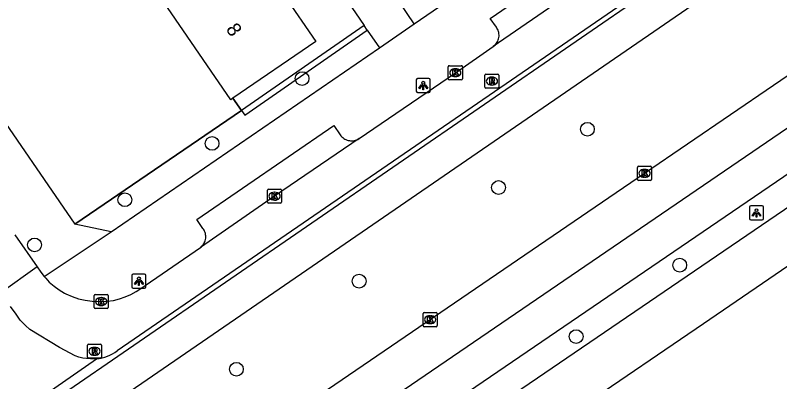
# Model space of a CAD drawing. Extents: x 157466 to 158888, y 383063 to 384677.
# Drawn here: x 158397.4 to 158451.8, y 383535.7 to 383561.7 of the extents above; entities that cross this region are included whole.
import ezdxf

# ---------------------------------------------------------------- set-up
doc = ezdxf.new("R2010")
doc.units = 0
for name, color, linetype in [('IMGEO_Boom', 7, 'Continuous'), ('IMGEO_Erf', 7, 'Continuous'), ('IMGEO_Fietspad_gesloten', 7, 'Continuous'), ('IMGEO_Groenvoorziening', 7, 'Continuous'), ('IMGEO_Haag', 7, 'Continuous'), ('IMGEO_Hek', 7, 'Continuous'), ('IMGEO_Kolk', 7, 'Continuous'), ('IMGEO_Lichtpunt', 7, 'Continuous'), ('IMGEO_OVBaan_gesloten', 7, 'Continuous'), ('IMGEO_Pand', 7, 'Continuous'), ('IMGEO_Pand_nummerreeks', 7, 'Continuous'), ('IMGEO_Rijbaan_lokaal_open', 7, 'Continuous'), ('IMGEO_Rijbaan_regionaal_gesloten', 7, 'Continuous'), ('IMGEO_Rioolput', 7, 'Continuous'), ('IMGEO_Voetpad_open', 7, 'Continuous')]:
    doc.layers.add(name, color=color, linetype=linetype)

msp = doc.modelspace()

# ---------------------------------------------------------------- linework, layer by layer
at = {"layer": 'IMGEO_Boom'}
for centre in [(158417.81, 383557.2), (158438.109, 383553.604), (158411.41, 383552.6), (158431.788, 383549.463), (158405.21, 383548.6), (158398.785, 383545.383), (158444.679, 383543.948), (158421.873, 383542.811), (158437.308, 383538.87), (158413.146, 383536.549)]:
    msp.add_circle(centre, 0.489, dxfattribs=at)
at = {"layer": 'IMGEO_Erf'}
msp.add_lwpolyline([(158413.516, 383554.939), (158412.899, 383555.81)], dxfattribs=at)
at = {"layer": 'IMGEO_Fietspad_gesloten'}
for points in [[(158619.533, 383684.885), (158594.652, 383667.82), (158523.57, 383619.052), (158500, 383602.881), (158449.207, 383568.025), (158400.089, 383534.274)], [(158382.666, 383518.924), (158382.786, 383519.037), (158385.186, 383520.921), (158400.504, 383531.525), (158500, 383599.794), (158509.882, 383606.575), (158524.995, 383616.939), (158597.382, 383666.576), (158618.032, 383680.773)]]:
    msp.add_lwpolyline(points, dxfattribs=at)
at = {"layer": 'IMGEO_Groenvoorziening'}
msp.add_lwpolyline([(158401.657, 383546.866), (158413.516, 383554.939)], dxfattribs=at)
at = {"layer": 'IMGEO_Haag'}
for points in [[(158422.227, 383560.967), (158413.516, 383554.939)], [(158413.516, 383554.939), (158413.744, 383554.61), (158422.455, 383560.638)]]:
    msp.add_lwpolyline(points, dxfattribs=at)
at = {"layer": 'IMGEO_Hek'}
for points in [[(158412.899, 383555.81), (158413.516, 383554.939)], [(158413.516, 383554.939), (158401.657, 383546.866)]]:
    msp.add_lwpolyline(points, dxfattribs=at)
at = {"layer": 'IMGEO_Kolk'}
for p, q in [((158428.214, 383557.195), (158428.214, 383558.047)), ((158428.289, 383558.121), (158429.141, 383558.121)), ((158429.215, 383558.047), (158429.215, 383557.195)), ((158428.702, 383557.901), (158428.727, 383557.901)), ((158429.141, 383557.121), (158428.289, 383557.121)), ((158428.725, 383557.341), (158428.7, 383557.341)), ((158441.673, 383550.045), (158441.673, 383550.897)), ((158441.748, 383550.971), (158442.6, 383550.971)), ((158442.674, 383550.897), (158442.674, 383550.045)), ((158442.161, 383550.751), (158442.186, 383550.751)), ((158442.6, 383549.971), (158441.748, 383549.971)), ((158442.184, 383550.191), (158442.159, 383550.191)), ((158415.356, 383548.422), (158415.356, 383549.274)), ((158415.431, 383549.348), (158416.283, 383549.348)), ((158416.357, 383549.274), (158416.357, 383548.422)), ((158415.844, 383549.128), (158415.869, 383549.128)), ((158416.283, 383548.348), (158415.431, 383548.348)), ((158415.867, 383548.568), (158415.842, 383548.568)), ((158403.028, 383540.936), (158403.028, 383541.788)), ((158403.103, 383541.862), (158403.955, 383541.862)), ((158403.516, 383541.642), (158403.541, 383541.642)), ((158404.029, 383541.788), (158404.029, 383540.936)), ((158403.539, 383541.082), (158403.514, 383541.082)), ((158403.955, 383540.862), (158403.103, 383540.862)), ((158426.5, 383540.578), (158427.352, 383540.578)), ((158426.425, 383539.652), (158426.425, 383540.504)), ((158426.913, 383540.358), (158426.938, 383540.358)), ((158427.426, 383540.504), (158427.426, 383539.652)), ((158427.352, 383539.578), (158426.5, 383539.578)), ((158426.936, 383539.798), (158426.911, 383539.798))]:
    msp.add_line(p, q, dxfattribs=at)
for points in [[(158428.214, 383557.195), (158428.214, 383558.047)], [(158428.289, 383558.121), (158429.141, 383558.121)], [(158429.215, 383558.047), (158429.215, 383557.195)], [(158428.535, 383557.821), (158428.658, 383557.821), (158428.658, 383557.67), (158428.788, 383557.821), (158428.952, 383557.821), (158428.806, 383557.67), (158428.959, 383557.421), (158428.807, 383557.421), (158428.722, 383557.585), (158428.658, 383557.518), (158428.658, 383557.421), (158428.535, 383557.421), (158428.535, 383557.821)], [(158429.141, 383557.121), (158428.289, 383557.121)], [(158441.673, 383550.045), (158441.673, 383550.897)], [(158441.748, 383550.971), (158442.6, 383550.971)], [(158442.674, 383550.897), (158442.674, 383550.045)], [(158441.994, 383550.671), (158442.117, 383550.671), (158442.117, 383550.52), (158442.247, 383550.671), (158442.411, 383550.671), (158442.265, 383550.52), (158442.418, 383550.271), (158442.266, 383550.271), (158442.181, 383550.435), (158442.117, 383550.368), (158442.117, 383550.271), (158441.994, 383550.271), (158441.994, 383550.671)], [(158442.6, 383549.971), (158441.748, 383549.971)], [(158415.356, 383548.422), (158415.356, 383549.274)], [(158415.431, 383549.348), (158416.283, 383549.348)], [(158416.357, 383549.274), (158416.357, 383548.422)], [(158415.677, 383549.048), (158415.8, 383549.048), (158415.8, 383548.897), (158415.93, 383549.048), (158416.094, 383549.048), (158415.948, 383548.897), (158416.101, 383548.648), (158415.949, 383548.648), (158415.864, 383548.812), (158415.8, 383548.745), (158415.8, 383548.648), (158415.677, 383548.648), (158415.677, 383549.048)], [(158416.283, 383548.348), (158415.431, 383548.348)], [(158403.028, 383540.936), (158403.028, 383541.788)], [(158403.103, 383541.862), (158403.955, 383541.862)], [(158404.029, 383541.788), (158404.029, 383540.936)], [(158403.349, 383541.562), (158403.472, 383541.562), (158403.472, 383541.411), (158403.602, 383541.562), (158403.766, 383541.562), (158403.62, 383541.411), (158403.773, 383541.162), (158403.621, 383541.162), (158403.536, 383541.326), (158403.472, 383541.259), (158403.472, 383541.162), (158403.349, 383541.162), (158403.349, 383541.562)], [(158403.955, 383540.862), (158403.103, 383540.862)], [(158426.5, 383540.578), (158427.352, 383540.578)], [(158426.425, 383539.652), (158426.425, 383540.504)], [(158426.746, 383540.278), (158426.869, 383540.278), (158426.869, 383540.127), (158426.999, 383540.278), (158427.163, 383540.278), (158427.017, 383540.127), (158427.17, 383539.878), (158427.018, 383539.878), (158426.933, 383540.042), (158426.869, 383539.975), (158426.869, 383539.878), (158426.746, 383539.878), (158426.746, 383540.278)], [(158427.426, 383540.504), (158427.426, 383539.652)], [(158427.352, 383539.578), (158426.5, 383539.578)]]:
    msp.add_lwpolyline(points, dxfattribs=at)
for centre, start, end in [((158428.291, 383558.045), 91.552, 178.448), ((158428.291, 383558.045), 91.552, 178.448), ((158429.139, 383558.045), 1.552, 88.448), ((158429.139, 383558.045), 1.552, 88.448), ((158428.291, 383557.197), 181.552, 268.448), ((158428.291, 383557.197), 181.552, 268.448), ((158429.139, 383557.197), 271.552, 358.448), ((158429.139, 383557.197), 271.552, 358.448), ((158441.75, 383550.895), 91.552, 178.448), ((158441.75, 383550.895), 91.552, 178.448), ((158442.598, 383550.895), 1.552, 88.448), ((158442.598, 383550.895), 1.552, 88.448), ((158441.75, 383550.047), 181.552, 268.448), ((158441.75, 383550.047), 181.552, 268.448), ((158442.598, 383550.047), 271.552, 358.448), ((158442.598, 383550.047), 271.552, 358.448), ((158415.433, 383549.272), 91.552, 178.448), ((158415.433, 383549.272), 91.552, 178.448), ((158416.281, 383549.272), 1.552, 88.448), ((158416.281, 383549.272), 1.552, 88.448), ((158415.433, 383548.424), 181.552, 268.448), ((158415.433, 383548.424), 181.552, 268.448), ((158416.281, 383548.424), 271.552, 358.448), ((158416.281, 383548.424), 271.552, 358.448), ((158403.105, 383541.786), 91.552, 178.448), ((158403.105, 383541.786), 91.552, 178.448), ((158403.953, 383541.786), 1.552, 88.448), ((158403.953, 383541.786), 1.552, 88.448), ((158403.105, 383540.938), 181.552, 268.448), ((158403.105, 383540.938), 181.552, 268.448), ((158403.953, 383540.938), 271.552, 358.448), ((158403.953, 383540.938), 271.552, 358.448), ((158426.502, 383540.502), 91.552, 178.448), ((158426.502, 383540.502), 91.552, 178.448), ((158427.35, 383540.502), 1.552, 88.448), ((158427.35, 383540.502), 1.552, 88.448), ((158426.502, 383539.654), 181.552, 268.448), ((158426.502, 383539.654), 181.552, 268.448), ((158427.35, 383539.654), 271.552, 358.448), ((158427.35, 383539.654), 271.552, 358.448)]:
    msp.add_arc(centre, 0.0765, start, end, dxfattribs=at)
for centre, major_axis, ratio, start_param, end_param in [((158428.701, 383557.621), (-0.387, 0.002), 0.722429, 4.712389, 7.853982), ((158428.726, 383557.621), (-0.39, 0.002), 0.717154, 1.570796, 4.712389), ((158442.16, 383550.471), (-0.387, 0.002), 0.722429, 4.712389, 7.853982), ((158442.185, 383550.471), (-0.39, 0.002), 0.717154, 1.570796, 4.712389), ((158415.843, 383548.848), (-0.387, 0.002), 0.722429, 4.712389, 7.853982), ((158415.868, 383548.848), (-0.39, 0.002), 0.717154, 1.570796, 4.712389), ((158403.515, 383541.362), (-0.387, 0.002), 0.722429, 4.712389, 7.853982), ((158403.54, 383541.362), (-0.39, 0.002), 0.717154, 1.570796, 4.712389), ((158426.912, 383540.078), (-0.387, 0.002), 0.722429, 4.712389, 7.853982), ((158426.937, 383540.078), (-0.39, 0.002), 0.717154, 1.570796, 4.712389)]:
    msp.add_ellipse(centre, major_axis=major_axis, ratio=ratio, start_param=start_param, end_param=end_param, dxfattribs=at)
at = {"layer": 'IMGEO_Lichtpunt'}
for p, q in [((158425.939, 383557.114), (158425.939, 383556.307)), ((158425.939, 383557.114), (158425.939, 383556.307)), ((158426.841, 383557.209), (158426.033, 383557.209)), ((158426.841, 383557.209), (158426.033, 383557.209)), ((158426.935, 383556.307), (158426.935, 383557.114)), ((158426.935, 383556.307), (158426.935, 383557.114)), ((158426.033, 383556.213), (158426.841, 383556.213)), ((158426.033, 383556.213), (158426.841, 383556.213)), ((158450.542, 383548.157), (158449.734, 383548.157)), ((158450.542, 383548.157), (158449.734, 383548.157)), ((158449.64, 383548.062), (158449.64, 383547.255)), ((158449.64, 383548.062), (158449.64, 383547.255)), ((158450.636, 383547.255), (158450.636, 383548.062)), ((158450.636, 383547.255), (158450.636, 383548.062)), ((158449.734, 383547.161), (158450.542, 383547.161)), ((158449.734, 383547.161), (158450.542, 383547.161)), ((158406.616, 383543.307), (158405.808, 383543.307)), ((158406.616, 383543.307), (158405.808, 383543.307)), ((158405.714, 383543.212), (158405.714, 383542.405)), ((158405.714, 383543.212), (158405.714, 383542.405)), ((158406.71, 383542.405), (158406.71, 383543.212)), ((158406.71, 383542.405), (158406.71, 383543.212)), ((158405.808, 383542.311), (158406.616, 383542.311)), ((158405.808, 383542.311), (158406.616, 383542.311))]:
    msp.add_line(p, q, dxfattribs=at)
for points in [[(158426.313, 383556.778), (158426.352, 383556.75), (158426.164, 383556.488), (158426.126, 383556.515), (158426.313, 383556.778)], [(158426.415, 383556.73), (158426.462, 383556.73), (158426.462, 383556.408), (158426.415, 383556.408), (158426.415, 383556.73)], [(158426.525, 383556.75), (158426.563, 383556.777), (158426.75, 383556.515), (158426.711, 383556.487), (158426.525, 383556.75)], [(158450.014, 383547.726), (158450.053, 383547.698), (158449.865, 383547.436), (158449.827, 383547.463), (158450.014, 383547.726)], [(158450.116, 383547.678), (158450.163, 383547.678), (158450.163, 383547.356), (158450.116, 383547.356), (158450.116, 383547.678)], [(158450.226, 383547.698), (158450.264, 383547.725), (158450.451, 383547.463), (158450.412, 383547.435), (158450.226, 383547.698)], [(158406.088, 383542.876), (158406.127, 383542.848), (158405.939, 383542.586), (158405.901, 383542.613), (158406.088, 383542.876)], [(158406.19, 383542.828), (158406.237, 383542.828), (158406.237, 383542.506), (158406.19, 383542.506), (158406.19, 383542.828)], [(158406.3, 383542.848), (158406.338, 383542.875), (158406.525, 383542.613), (158406.486, 383542.585), (158406.3, 383542.848)]]:
    msp.add_lwpolyline(points, dxfattribs=at)
for centre in [(158426.438, 383556.912), (158450.139, 383547.86), (158406.213, 383543.01)]:
    msp.add_circle(centre, 0.0994, dxfattribs=at)
for centre, start, end in [((158426.033, 383557.114), 90, 180), ((158426.033, 383557.114), 90, 180), ((158426.841, 383557.114), 0, 90), ((158426.841, 383557.114), 0, 90), ((158426.033, 383556.307), 180, 270), ((158426.033, 383556.307), 180, 270), ((158426.841, 383556.307), 270, 0), ((158426.841, 383556.307), 270, 360), ((158449.734, 383548.062), 90, 180), ((158449.734, 383548.062), 90, 180), ((158450.542, 383548.062), 0, 90), ((158450.542, 383548.062), 0, 90), ((158449.734, 383547.255), 180, 270), ((158449.734, 383547.255), 180, 270), ((158450.542, 383547.255), 270, 0), ((158450.542, 383547.255), 270, 360), ((158405.808, 383543.212), 90, 180), ((158405.808, 383543.212), 90, 180), ((158406.616, 383543.212), 0, 90), ((158406.616, 383543.212), 0, 90), ((158405.808, 383542.405), 180, 270), ((158405.808, 383542.405), 180, 270), ((158406.616, 383542.405), 270, 0), ((158406.616, 383542.405), 270, 360)]:
    msp.add_arc(centre, 0.0946, start, end, dxfattribs=at)
at = {"layer": 'IMGEO_OVBaan_gesloten'}
for points in [[(158679.946, 383698.882), (158664, 383688.121), (158644.308, 383674.664), (158621.572, 383659.17), (158604.504, 383647.519), (158583.825, 383633.453), (158564.93, 383620.521), (158541.858, 383604.776), (158522.166, 383591.424), (158504.867, 383579.604), (158484.965, 383566.084), (158464.958, 383552.48), (158446.358, 383539.779), (158428.975, 383527.938), (158408.443, 383513.852), (158386.987, 383498.925), (158364.353, 383482.998)], [(158650.87, 383683.315), (158614.863, 383658.766), (158534.043, 383603.699), (158500, 383580.503), (158421.762, 383527.194)]]:
    msp.add_lwpolyline(points, dxfattribs=at)
at = {"layer": 'IMGEO_Pand'}
for points in [[(158414.283, 383566.41), (158418.794, 383559.846), (158412.899, 383555.81)], [(158412.899, 383555.81), (158412.746, 383555.705), (158408.242, 383562.26)]]:
    msp.add_lwpolyline(points, dxfattribs=at)
at = {"layer": 'IMGEO_Rijbaan_lokaal_open'}
for points in [[(158619.216, 383685.422), (158617.63, 383684.079), (158616.756, 383683.403), (158594.495, 383668.112), (158523.401, 383619.303), (158507.088, 383608.103), (158500, 383603.242), (158404.665, 383537.859)], [(158447.704, 383570.644), (158440.491, 383565.732), (158431.411, 383559.474)], [(158421.885, 383552.947), (158428.716, 383557.62), (158431.411, 383559.474)], [(158421.885, 383552.947), (158415.858, 383548.847), (158410.59, 383545.204)], [(158397.372, 383546.108), (158398.962, 383543.824)], [(158399.469, 383543.145), (158399.586, 383543.016), (158399.83, 383542.746), (158400.172, 383542.45), (158400.538, 383542.186), (158400.927, 383541.956), (158401.003, 383541.916), (158401.453, 383541.721), (158401.919, 383541.566), (158402.397, 383541.454), (158402.882, 383541.385), (158403.372, 383541.36), (158403.525, 383541.361), (158403.962, 383541.385), (158404.394, 383541.448), (158404.819, 383541.55), (158405.234, 383541.689), (158405.634, 383541.864), (158406.018, 383542.075), (158406.274, 383542.242), (158410.59, 383545.204)], [(158398.962, 383543.824), (158396.398, 383541.987)], [(158398.962, 383543.824), (158399.231, 383543.442), (158399.469, 383543.145)], [(158403.193, 383537.3), (158403.037, 383537.287), (158402.76, 383537.284), (158402.484, 383537.305), (158402.211, 383537.351), (158401.943, 383537.421), (158401.682, 383537.515), (158400.553, 383538.102), (158398.443, 383539.387), (158398.132, 383539.661), (158397.773, 383540.05), (158397.47, 383540.47), (158397.067, 383541.02)]]:
    msp.add_lwpolyline(points, dxfattribs=at)
msp.add_arc((158402.859, 383540.397), 3.115, 276.1557, 305.4334, dxfattribs=at)
at = {"layer": 'IMGEO_Rijbaan_regionaal_gesloten'}
for points in [[(158357.947, 383492.263), (158362.176, 383495.3), (158374.335, 383503.923), (158377.704, 383506.331), (158381.801, 383508.832), (158392.975, 383513.826), (158396.6, 383515.895), (158419.62, 383531.385), (158675.249, 383705.727)], [(158421.008, 383529.093), (158421.837, 383529.639), (158500, 383582.902), (158532.907, 383605.325), (158542.718, 383612.011), (158649.601, 383684.834)], [(158488.049, 383581.718), (158472.766, 383571.328), (158457.465, 383560.876), (158442.175, 383550.47), (158411.628, 383529.655), (158406.471, 383526.137), (158401.509, 383522.775), (158398.999, 383521.064), (158396.311, 383519.274), (158392.334, 383516.949), (158386.367, 383514.043), (158386.117, 383513.939)]]:
    msp.add_lwpolyline(points, dxfattribs=at)
at = {"layer": 'IMGEO_Rioolput'}
for p, q in [((158430.817, 383556.6), (158430.817, 383557.452)), ((158430.892, 383557.526), (158431.744, 383557.526)), ((158431.818, 383557.452), (158431.818, 383556.6)), ((158431.305, 383557.306), (158431.33, 383557.306)), ((158431.744, 383556.526), (158430.892, 383556.526)), ((158431.328, 383556.746), (158431.303, 383556.746)), ((158402.55, 383537.404), (158402.55, 383538.256)), ((158402.625, 383538.33), (158403.477, 383538.33)), ((158403.038, 383538.11), (158403.063, 383538.11)), ((158403.551, 383538.256), (158403.551, 383537.404)), ((158403.477, 383537.33), (158402.625, 383537.33)), ((158403.061, 383537.55), (158403.036, 383537.55))]:
    msp.add_line(p, q, dxfattribs=at)
for points in [[(158430.817, 383556.6), (158430.817, 383557.452)], [(158430.892, 383557.526), (158431.744, 383557.526)], [(158431.818, 383557.452), (158431.818, 383556.6)], [(158431.406, 383557.224), (158431.154, 383557.226), (158431.154, 383556.826)], [(158431.154, 383556.826), (158431.278, 383556.826), (158431.278, 383556.988), (158431.289, 383556.988)], [(158431.332, 383557.145), (158431.278, 383557.145), (158431.278, 383557.064)], [(158431.278, 383557.064), (158431.33, 383557.064)], [(158431.336, 383556.959), (158431.407, 383556.826), (158431.547, 383556.826), (158431.482, 383556.952)], [(158431.744, 383556.526), (158430.892, 383556.526)], [(158402.55, 383537.404), (158402.55, 383538.256)], [(158402.625, 383538.33), (158403.477, 383538.33)], [(158403.139, 383538.028), (158402.887, 383538.03), (158402.887, 383537.63)], [(158403.065, 383537.949), (158403.011, 383537.949), (158403.011, 383537.868)], [(158403.011, 383537.868), (158403.063, 383537.868)], [(158403.551, 383538.256), (158403.551, 383537.404)], [(158403.477, 383537.33), (158402.625, 383537.33)], [(158402.887, 383537.63), (158403.011, 383537.63), (158403.011, 383537.792), (158403.022, 383537.792)], [(158403.069, 383537.763), (158403.14, 383537.63), (158403.28, 383537.63), (158403.215, 383537.756)]]:
    msp.add_lwpolyline(points, dxfattribs=at)
for centre, radius, start, end in [((158430.894, 383557.45), 0.0765, 91.552, 178.448), ((158430.894, 383557.45), 0.0765, 91.552, 178.448), ((158431.742, 383557.45), 0.0765, 1.552, 88.448), ((158431.742, 383557.45), 0.0765, 1.552, 88.448), ((158431.288, 383556.935), 0.0533, 26.0293, 88.6989), ((158431.314, 383557.253), 0.19, 274.7715, 282.9687), ((158431.338, 383557.049), 0.0964, 77.0061, 93.1865), ((158431.352, 383557.106), 0.0378, 276.6634, 79.6772), ((158431.405, 383557.114), 0.109, 350.3612, 89.416), ((158431.403, 383557.114), 0.112, 277.5842, 350.9817), ((158431.387, 383556.899), 0.108, 29.5134, 73.7905), ((158430.894, 383556.602), 0.0765, 181.552, 268.448), ((158430.894, 383556.602), 0.0765, 181.552, 268.448), ((158431.742, 383556.602), 0.0765, 271.552, 358.448), ((158431.742, 383556.602), 0.0765, 271.552, 358.448), ((158402.627, 383538.254), 0.0765, 91.552, 178.448), ((158402.627, 383538.254), 0.0765, 91.552, 178.448), ((158403.047, 383538.057), 0.19, 274.7715, 282.9687), ((158403.071, 383537.853), 0.0964, 77.0061, 93.1865), ((158403.085, 383537.91), 0.0378, 276.6634, 79.6772), ((158403.138, 383537.918), 0.109, 350.3612, 89.416), ((158403.136, 383537.918), 0.112, 277.5842, 350.9817), ((158403.475, 383538.254), 0.0765, 1.552, 88.448), ((158403.475, 383538.254), 0.0765, 1.552, 88.448), ((158402.627, 383537.406), 0.0765, 181.552, 268.448), ((158402.627, 383537.406), 0.0765, 181.552, 268.448), ((158403.021, 383537.739), 0.0533, 26.0293, 88.6989), ((158403.12, 383537.703), 0.108, 29.5134, 73.7905), ((158403.475, 383537.406), 0.0765, 271.552, 358.448), ((158403.475, 383537.406), 0.0765, 271.552, 358.448)]:
    msp.add_arc(centre, radius, start, end, dxfattribs=at)
for centre, major_axis, ratio, start_param, end_param in [((158431.304, 383557.026), (-0.387, 0.002), 0.722429, 4.712389, 7.853982), ((158431.329, 383557.026), (-0.39, 0.002), 0.717154, 1.570796, 4.712389), ((158403.037, 383537.83), (-0.387, 0.002), 0.722429, 4.712389, 7.853982), ((158403.062, 383537.83), (-0.39, 0.002), 0.717154, 1.570796, 4.712389)]:
    msp.add_ellipse(centre, major_axis=major_axis, ratio=ratio, start_param=start_param, end_param=end_param, dxfattribs=at)
at = {"layer": 'IMGEO_Voetpad_open'}
for points in [[(158403.213, 383588.686), (158407.846, 383581.966), (158412.791, 383574.765), (158422.227, 383560.967)], [(158425.792, 383561.103), (158450.525, 383578.039), (158449.931, 383578.909)], [(158381.294, 383576.743), (158395.339, 383555.995), (158401.657, 383546.866)], [(158431.411, 383559.474), (158431.48, 383559.527), (158431.544, 383559.587), (158431.603, 383559.652), (158431.655, 383559.722), (158431.701, 383559.796), (158431.74, 383559.874), (158431.772, 383559.955), (158431.797, 383560.039), (158431.814, 383560.125), (158431.824, 383560.212), (158431.825, 383560.299), (158431.819, 383560.386), (158431.805, 383560.472), (158431.783, 383560.557), (158431.754, 383560.64), (158431.718, 383560.719), (158431.674, 383560.795), (158431.634, 383560.854), (158431.191, 383561.484), (158445.889, 383571.57)], [(158425.792, 383561.103), (158424.741, 383562.641)], [(158422.455, 383560.638), (158422.227, 383560.967)], [(158423.311, 383559.383), (158425.792, 383561.103)], [(158422.455, 383560.638), (158423.311, 383559.383)], [(158404.233, 383546.325), (158423.311, 383559.383)], [(158410.59, 383545.204), (158410.656, 383545.259), (158410.716, 383545.319), (158410.771, 383545.385), (158410.819, 383545.455), (158410.862, 383545.53), (158410.897, 383545.608), (158410.925, 383545.688), (158410.946, 383545.771), (158410.96, 383545.856), (158410.966, 383545.941), (158410.964, 383546.027), (158410.954, 383546.112), (158410.937, 383546.196), (158410.913, 383546.278), (158410.881, 383546.357), (158410.843, 383546.433), (158410.798, 383546.506), (158410.763, 383546.553), (158410.327, 383547.181), (158420.082, 383553.883), (158420.53, 383553.207), (158420.583, 383553.137), (158420.643, 383553.072), (158420.707, 383553.012), (158420.777, 383552.959), (158420.852, 383552.912), (158420.93, 383552.872), (158421.012, 383552.839), (158421.096, 383552.813), (158421.182, 383552.795), (158421.27, 383552.785), (158421.358, 383552.782), (158421.445, 383552.788), (158421.532, 383552.801), (158421.618, 383552.822), (158421.701, 383552.851), (158421.782, 383552.887), (158421.858, 383552.93), (158421.885, 383552.947)], [(158404.233, 383546.325), (158401.657, 383546.866)], [(158399.469, 383543.145), (158404.233, 383546.325)], [(158399.691, 383534.859), (158403.193, 383537.3)]]:
    msp.add_lwpolyline(points, dxfattribs=at)

# ---------------------------------------------------------------- texts
at = {"layer": 'IMGEO_Pand_nummerreeks'}
msp.add_text('8', height=1, rotation=304.4967, dxfattribs=at).set_placement((158412.362, 383560.713))

doc.saveas('drawing.dxf')
